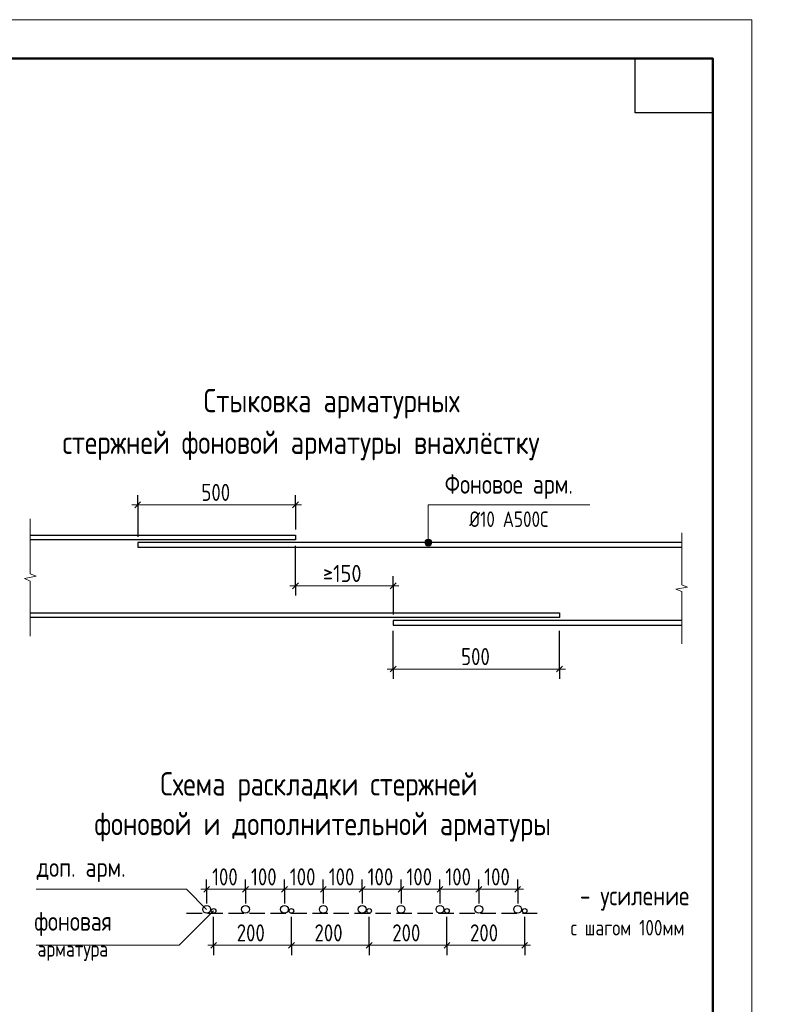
# Model space of a CAD drawing. Header units: millimetres. Extents: x 40580 to 1930067, y -240640 to 81020.
# Tile 599 of 656: x 1449627 to 1459358, y -222514 to -209850. Entities that reach past the tile are written whole.
import ezdxf

# ---------------------------------------------------------------- set-up
doc = ezdxf.new("R2010")
doc.units = ezdxf.units.MM
doc.linetypes.add('______2', pattern=[270, 200, -70])
doc.layers.add('Standard', color=7, linetype='Continuous', lineweight=25)
doc.layers.add('Примечания', color=7, linetype='Continuous', lineweight=13)
doc.styles.add('GOST 2.304', font='isocpeur.ttf', dxfattribs={"width": 0.8})
doc.styles.add('GOST 2.304-81', font='txt')

msp = doc.modelspace()

# ---------------------------------------------------------------- hatches: boundary and pattern name
at = {"layer": 'Примечания', "linetype": 'Continuous', "lineweight": 13, "transparency": 33554687}
for points in [[(1454837.8, -216575.4), (1454927.8, -216575.4), (1454921.5, -216552.9)], [(1454837.8, -216575.4), (1454921.5, -216552.9), (1454844.1, -216552.9)], [(1454844.1, -216552.9), (1454921.5, -216552.9), (1454905.3, -216536.7)], [(1454844.1, -216552.9), (1454905.3, -216536.7), (1454860.3, -216536.7)], [(1454860.3, -216536.7), (1454905.3, -216536.7), (1454882.8, -216530.4)], [(1454844.1, -216597.9), (1454927.8, -216575.4), (1454837.8, -216575.4)], [(1454844.1, -216597.9), (1454921.5, -216597.9), (1454927.8, -216575.4)], [(1454860.3, -216614.1), (1454921.5, -216597.9), (1454844.1, -216597.9)], [(1454860.3, -216614.1), (1454905.3, -216614.1), (1454921.5, -216597.9)], [(1454905.3, -216614.1), (1454860.3, -216614.1), (1454882.8, -216620.4)]]:
    msp.add_hatch(color=7, dxfattribs=at).paths.add_polyline_path(points)

# ---------------------------------------------------------------- linework, layer by layer
at = {"layer": 'Standard', "color": 7, "linetype": 'Continuous', "lineweight": 13, "transparency": 33554687}
msp.add_lwpolyline([(1438042.7, -239549.7), (1459042.7, -239549.7), (1459042.7, -209849.7), (1438042.7, -209849.7), (1438042.7, -239549.7)], close=True, dxfattribs=at)
at = {"layer": 'Standard', "color": 7, "linetype": 'Continuous', "lineweight": 50, "transparency": 33554687}
msp.add_lwpolyline([(1440042.7, -210349.7), (1458542.7, -210349.7), (1458542.7, -239049.7), (1440042.7, -239049.7), (1440042.7, -210349.7)], close=True, dxfattribs=at)
at = {"layer": 'Standard', "color": 7, "linetype": 'Continuous', "lineweight": 25, "transparency": 33554687}
msp.add_lwpolyline([(1458542.7, -210349.7), (1458542.7, -211049.7), (1457542.7, -211049.7), (1457542.7, -210349.7), (1458542.7, -210349.7)], close=True, dxfattribs=at)
at = {"layer": 'Примечания', "color": 253, "linetype": 'Continuous', "lineweight": -3, "true_color": 0xa0a0a0, "transparency": 33554687}
for p, q in [((1451145.3, -216089.8), (1451145.3, -215964.8)), ((1453175.3, -216089.8), (1453175.3, -215964.8)), ((1451145.3, -216089.8), (1451145.3, -216214.7)), ((1451145.3, -216089.8), (1451145.3, -216500.4)), ((1453175.3, -216089.8), (1453175.3, -216214.7)), ((1453175.3, -216089.8), (1453175.3, -216405.4)), ((1453175.3, -217132.5), (1453175.3, -216615.4)), ((1453175.3, -217132.5), (1453175.3, -217007.5)), ((1454430.3, -217132.5), (1454430.3, -217007.5)), ((1453175.3, -217132.5), (1453175.3, -217257.5)), ((1454430.3, -217132.5), (1454430.3, -217257.5)), ((1454430.3, -217132.5), (1454430.3, -217500.4)), ((1454430.3, -218201.6), (1454430.3, -217710.4)), ((1456570.3, -218201.6), (1456570.3, -217710.4)), ((1454430.3, -218201.6), (1454430.3, -218076.6)), ((1454430.3, -218201.6), (1454430.3, -218326.6)), ((1456570.3, -218201.6), (1456570.3, -218076.6)), ((1456570.3, -218201.6), (1456570.3, -218326.6)), ((1452032.1, -221034.6), (1452032.1, -220909.6)), ((1452532.1, -221034.6), (1452532.1, -220909.6)), ((1453032.1, -221034.6), (1453032.1, -220909.6)), ((1453532.1, -221034.6), (1453532.1, -220909.6)), ((1454032.1, -221034.6), (1454032.1, -220909.6)), ((1454532.1, -221034.6), (1454532.1, -220909.6)), ((1455032.1, -221034.6), (1455032.1, -220909.6)), ((1455532.1, -221034.6), (1455532.1, -220909.6)), ((1456032.1, -221034.6), (1456032.1, -220909.6)), ((1452032.1, -221034.6), (1452032.1, -221159.6)), ((1452032.1, -221034.6), (1452032.1, -221217.7)), ((1452532.1, -221034.6), (1452532.1, -221159.6)), ((1452532.1, -221034.6), (1452532.1, -221217.7)), ((1453032.1, -221034.6), (1453032.1, -221159.6)), ((1453032.1, -221034.6), (1453032.1, -221217.7)), ((1453532.1, -221034.6), (1453532.1, -221159.6)), ((1453532.1, -221034.6), (1453532.1, -221217.7)), ((1454032.1, -221034.6), (1454032.1, -221159.6)), ((1454032.1, -221034.6), (1454032.1, -221217.7)), ((1454532.1, -221034.6), (1454532.1, -221159.6)), ((1454532.1, -221034.6), (1454532.1, -221217.7)), ((1455032.1, -221034.6), (1455032.1, -221159.6)), ((1455032.1, -221034.6), (1455032.1, -221217.7)), ((1455532.1, -221034.6), (1455532.1, -221159.6)), ((1455532.1, -221034.6), (1455532.1, -221217.7)), ((1456032.1, -221034.6), (1456032.1, -221159.6)), ((1456032.1, -221034.6), (1456032.1, -221217.7)), ((1452122.1, -221755.2), (1452122.1, -221387.7)), ((1456122.1, -221755.2), (1456122.1, -221387.7)), ((1452122.1, -221755.2), (1452122.1, -221630.2)), ((1453122.1, -221755.2), (1453122.1, -221630.2)), ((1454122.1, -221755.2), (1454122.1, -221630.2)), ((1455122.1, -221755.2), (1455122.1, -221630.2)), ((1456122.1, -221755.2), (1456122.1, -221630.2)), ((1452122.1, -221755.2), (1452122.1, -221880.2)), ((1453122.1, -221755.2), (1453122.1, -221880.2)), ((1454122.1, -221755.2), (1454122.1, -221880.2)), ((1455122.1, -221755.2), (1455122.1, -221880.2)), ((1456122.1, -221755.2), (1456122.1, -221880.2))]:
    msp.add_line(p, q, dxfattribs=at)
at = {"layer": 'Примечания', "color": 7, "linetype": 'Continuous', "lineweight": 13, "transparency": 33554687}
for p, q in [((1451145.3, -216089.8), (1451070.3, -216089.8)), ((1451145.3, -216089.8), (1453175.3, -216089.8)), ((1453175.3, -216089.8), (1453250.3, -216089.8)), ((1449763.9, -216267.9), (1449763.9, -216978.7)), ((1454882.8, -216530.4), (1454882.8, -216530.4)), ((1458141.4, -216447.9), (1458141.4, -217118.8)), ((1454837.8, -216575.4), (1454837.8, -216575.4)), ((1454882.8, -216620.4), (1454882.8, -216620.4)), ((1454927.8, -216575.4), (1454927.8, -216575.4)), ((1449838.9, -217009), (1449688.9, -217039.2)), ((1449688.9, -217039.2), (1449763.9, -217069.5)), ((1449763.9, -216978.7), (1449838.9, -217009)), ((1449763.9, -217069.5), (1449763.9, -217780.4)), ((1453175.3, -217132.5), (1453100.3, -217132.5)), ((1453175.3, -217132.5), (1454430.3, -217132.5)), ((1454430.3, -217132.5), (1454505.3, -217132.5)), ((1458216.4, -217147.3), (1458066.4, -217175.9)), ((1458066.4, -217175.9), (1458141.4, -217204.4)), ((1458141.4, -217118.8), (1458216.4, -217147.3)), ((1458141.4, -217204.4), (1458141.4, -217875.4)), ((1449763.9, -217780.4), (1449763.9, -217780.4)), ((1458141.4, -217875.4), (1458141.4, -217875.4)), ((1454430.3, -218201.6), (1454355.3, -218201.6)), ((1454430.3, -218201.6), (1456570.3, -218201.6)), ((1456570.3, -218201.6), (1456645.3, -218201.6)), ((1452032.1, -221034.6), (1451957.1, -221034.6)), ((1452032.1, -221034.6), (1452532.1, -221034.6)), ((1452532.1, -221034.6), (1453032.1, -221034.6)), ((1453032.1, -221034.6), (1453532.1, -221034.6)), ((1453532.1, -221034.6), (1454032.1, -221034.6)), ((1454032.1, -221034.6), (1454532.1, -221034.6)), ((1454532.1, -221034.6), (1455032.1, -221034.6)), ((1455032.1, -221034.6), (1455532.1, -221034.6)), ((1455532.1, -221034.6), (1456032.1, -221034.6)), ((1456032.1, -221034.6), (1456107.1, -221034.6)), ((1452122.1, -221755.2), (1452047.1, -221755.2)), ((1452122.1, -221755.2), (1453122.1, -221755.2)), ((1453122.1, -221755.2), (1454122.1, -221755.2)), ((1454122.1, -221755.2), (1455122.1, -221755.2)), ((1455122.1, -221755.2), (1456122.1, -221755.2)), ((1456122.1, -221755.2), (1456197.1, -221755.2))]:
    msp.add_line(p, q, dxfattribs=at)
at = {"layer": 'Примечания', "color": 7, "linetype": 'Continuous', "lineweight": 25, "transparency": 33554687}
for p, q in [((1451107.8, -216127.3), (1451182.8, -216052.3)), ((1453137.8, -216127.3), (1453212.8, -216052.3)), ((1453137.8, -217170), (1453212.8, -217095)), ((1454392.8, -217170), (1454467.8, -217095)), ((1454392.8, -218239.1), (1454467.8, -218164.1)), ((1456532.8, -218239.1), (1456607.8, -218164.1)), ((1451994.6, -221072.1), (1452069.6, -220997.1)), ((1452494.6, -221072.1), (1452569.6, -220997.1)), ((1452994.6, -221072.1), (1453069.6, -220997.1)), ((1453494.6, -221072.1), (1453569.6, -220997.1)), ((1453994.6, -221072.1), (1454069.6, -220997.1)), ((1454494.6, -221072.1), (1454569.6, -220997.1)), ((1454994.6, -221072.1), (1455069.6, -220997.1)), ((1455494.6, -221072.1), (1455569.6, -220997.1)), ((1455994.6, -221072.1), (1456069.6, -220997.1)), ((1452084.6, -221792.7), (1452159.6, -221717.7)), ((1453084.6, -221792.7), (1453159.6, -221717.7)), ((1454084.6, -221792.7), (1454159.6, -221717.7)), ((1455084.6, -221792.7), (1455159.6, -221717.7)), ((1456084.6, -221792.7), (1456159.6, -221717.7))]:
    msp.add_line(p, q, dxfattribs=at)
at = {"layer": 'Примечания', "color": 8, "linetype": '______2', "lineweight": -3, "true_color": 0x737373, "transparency": 33554687}
msp.add_line((1451772.1, -221342.7), (1456282.1, -221342.7), dxfattribs=at)
at = {"layer": 'Примечания', "color": 7, "linetype": 'Continuous', "lineweight": 13, "transparency": 33554687}
for points in [[(1454882.8, -216575.4), (1454882.8, -216089.8), (1456960.3, -216089.8)], [(1449838.4, -221034.6), (1451774, -221034.6), (1452032.1, -221292.7)], [(1452122.1, -221312.7), (1451679.6, -221755.2), (1449838.4, -221755.2)]]:
    msp.add_lwpolyline(points, dxfattribs=at)
at = {"layer": 'Примечания', "color": 7, "linetype": 'Continuous', "lineweight": 25, "transparency": 33554687}
for points in [[(1449763.9, -216480.4), (1453175.3, -216480.4), (1453175.3, -216540.4), (1449763.9, -216540.4)], [(1458141.4, -216575.4), (1451145.3, -216575.4), (1451145.3, -216635.4), (1458141.4, -216635.4)], [(1449763.9, -217480.4), (1456570.3, -217480.4), (1456570.3, -217540.4), (1449763.9, -217540.4)], [(1458141.4, -217575.4), (1454430.3, -217575.4), (1454430.3, -217635.4), (1458141.4, -217635.4)]]:
    msp.add_lwpolyline(points, dxfattribs=at)
at = {"layer": 'Примечания', "color": 253, "linetype": 'Continuous', "lineweight": -3, "true_color": 0xa0a0a0, "transparency": 33554687}
for points in [[(1453122.1, -221755.2), (1453122.1, -221738.2), (1453122.1, -221738.2), (1453122.1, -221738.2), (1453122.1, -221738.2), (1453122.1, -221738.2), (1453122.1, -221738.2), (1453122.1, -221387.7)], [(1454122.1, -221755.2), (1454122.1, -221738.2), (1454122.1, -221738.2), (1454122.1, -221738.2), (1454122.1, -221738.2), (1454122.1, -221387.7)], [(1455122.1, -221755.2), (1455122.1, -221738.2), (1455122.1, -221738.2), (1455122.1, -221387.7)]]:
    msp.add_lwpolyline(points, dxfattribs=at)
at = {"layer": 'Примечания', "color": 7, "linetype": 'Continuous', "lineweight": 13, "transparency": 33554687}
msp.add_circle((1454882.8, -216575.4), 45, dxfattribs=at)
at = {"layer": 'Примечания', "color": 7, "linetype": 'Continuous', "lineweight": -3, "transparency": 33554687}
for centre, radius in [((1452032.1, -221292.7), 50), ((1452122.1, -221312.7), 30), ((1452532.1, -221292.7), 50), ((1453032.1, -221292.7), 50), ((1453122.1, -221312.7), 30), ((1453532.1, -221292.7), 50), ((1454032.1, -221292.7), 50), ((1454122.1, -221312.7), 30), ((1454532.1, -221292.7), 50), ((1455032.1, -221292.7), 50), ((1455122.1, -221312.7), 30), ((1455532.1, -221292.7), 50), ((1456032.1, -221292.7), 50), ((1456122.1, -221312.7), 30)]:
    msp.add_circle(centre, radius, dxfattribs=at)

# ---------------------------------------------------------------- texts
at = {"layer": 'Примечания', "color": 7, "linetype": 'Continuous', "lineweight": 50, "transparency": 33554687, "char_height": 300, "attachment_point": 7, "style": 'GOST 2.304-81'}
for s, insert, width in [('Стыковка\\~арматурных', (1451993.8, -214980.5), 5309.467), ('стержней\\~фоновой\\~арматуры\\~внахлёстку', (1450177.8, -215516.8), 6502.979), ('Схема\\~раскладки\\~стержней', (1451435.9, -219910.1), 6428.76), ('фоновой\\~и\\~дополнительной\\~арматуры', (1450588.5, -220420.9), 6865.68)]:
    msp.add_mtext(s, dxfattribs=dict(at, insert=insert, width=width))
at = {"layer": 'Примечания', "color": 7, "linetype": 'Continuous', "lineweight": 25, "transparency": 33554687, "attachment_point": 7, "style": 'GOST 2.304'}
for s, insert, char_height, width in [('Фоновое\\~арм.', (1455093.7, -216014.7), 250, 1812.592), ('500', (1451964.8, -216039.7), 220, 516.396), ('Ø10\\~А500С', (1455410.3, -216374.7), 200, 1153.949), ('\\W0.87;≥150', (1453527.8, -217082.5), 220, 667.615), ('500', (1455304.8, -218151.6), 220, 516.396), ('доп.\\~арм.', (1449846.7, -220942.9), 250, 1208.636), ('100', (1452102.3, -220984.6), 220, 485.079), ('100', (1452602.3, -220984.6), 220, 485.079), ('100', (1453102.3, -220984.6), 220, 485.079), ('100', (1453602.3, -220984.6), 220, 485.079), ('100', (1454102.3, -220984.6), 220, 485.079), ('100', (1454602.3, -220984.6), 220, 485.079), ('100', (1455102.3, -220984.6), 220, 485.079), ('100', (1455602.3, -220984.6), 220, 485.079), ('-\\~усиление', (1456832.5, -221308.6), 250, 1510.803), ('фоновая', (1449815.5, -221635.2), 250, 1173.248), ('с\\~шагом\\~100мм', (1456711.7, -221628.6), 200, 1606.262), ('200', (1452418.8, -221705.2), 220, 531.973), ('200', (1453418.8, -221705.2), 220, 531.973), ('200', (1454418.8, -221705.2), 220, 531.973), ('200', (1455418.8, -221705.2), 220, 531.973), ('арматура', (1449857.1, -221955.2), 200, 1066.461)]:
    msp.add_mtext(s, dxfattribs=dict(at, insert=insert, char_height=char_height, width=width))

doc.saveas('drawing.dxf')
